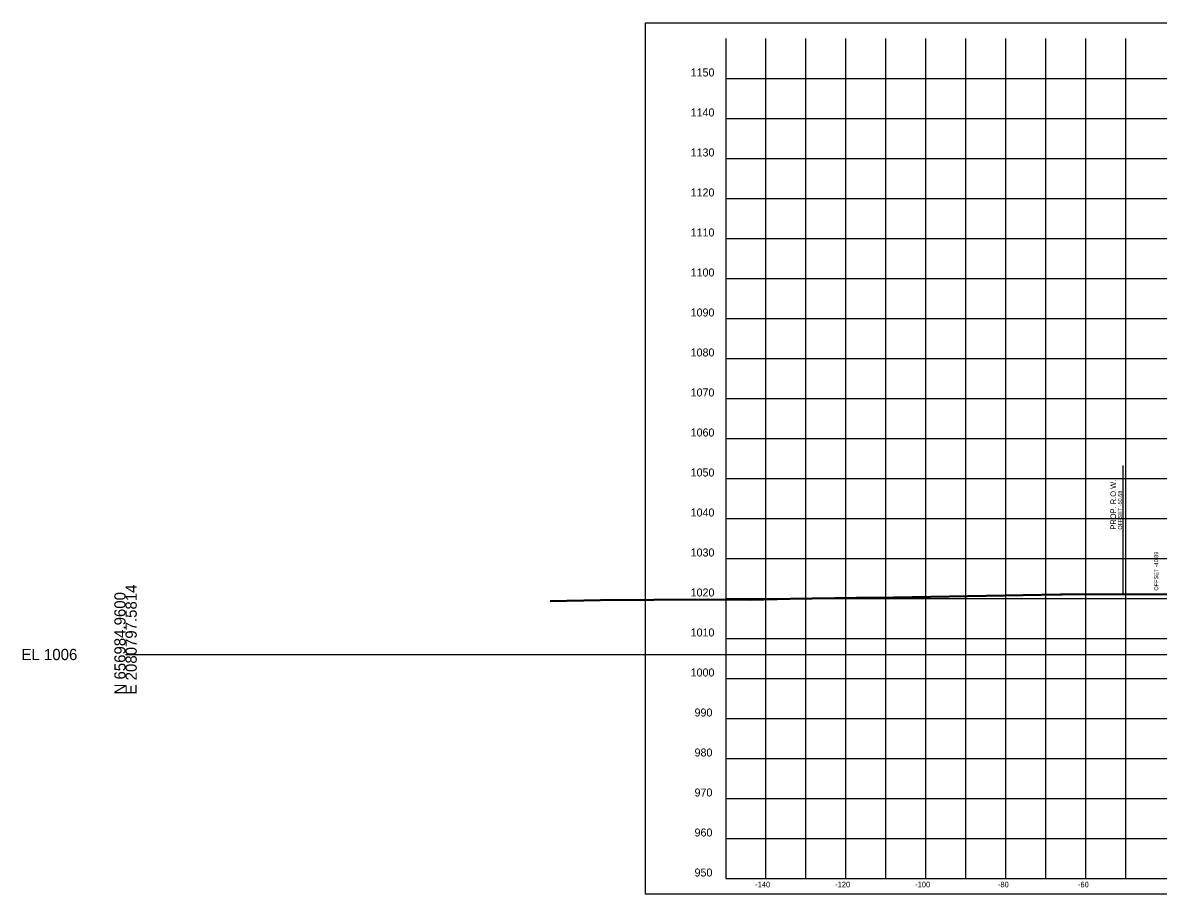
# Model space of a CAD drawing. Extents: x 1131015 to 1136271, y 133453 to 174329.
# Drawn here: x 1132014.8 to 1132298.6, y 162607.7 to 162825.6 of the extents above; entities that cross this region are included whole.
import ezdxf

# ---------------------------------------------------------------- set-up
doc = ezdxf.new("R2010")
doc.units = 0
for name, color, linetype in [('DESIGN - ROW - Right-of-Way and Easement Labels', 7, 'Continuous'), ('DESIGN - ROW - Right-of-Way Linework', 7, 'Continuous'), ('DESIGN - SHEET - Corner Text', 7, 'Continuous'), ('DESIGN - SHEET - Light Grid', 7, 'Continuous'), ('DESIGN - SHEET - Linework', 7, 'Continuous'), ('DESIGN - SHEET - Plot Shape', 7, 'Continuous'), ('DESIGN - TYPICAL - Slope Tie Text', 7, 'Continuous'), ('SURVEY - GROUND - Bottom of Topsoil Layer', 7, 'Continuous'), ('SURVEY - GROUND - Top of Ground', 7, 'Continuous')]:
    doc.layers.add(name, color=color, linetype=linetype)

msp = doc.modelspace()

# ---------------------------------------------------------------- linework, layer by layer
at = {"layer": 'DESIGN - ROW - Right-of-Way Linework'}
msp.add_line((1132289.78, 162682.87), (1132289.78, 162714.87), dxfattribs=at)
at = {"layer": 'DESIGN - SHEET - Light Grid'}
msp.add_line((1132040.46, 162667.66), (1132340.46, 162667.66), dxfattribs=at)
at = {"layer": 'DESIGN - SHEET - Linework'}
for p, q in [((1132200.46, 162611.66), (1132200.46, 162821.66)), ((1132210.46, 162611.66), (1132210.46, 162821.66)), ((1132220.46, 162611.66), (1132220.46, 162821.66)), ((1132230.46, 162611.66), (1132230.46, 162821.66)), ((1132240.46, 162611.66), (1132240.46, 162821.66)), ((1132250.46, 162611.66), (1132250.46, 162821.66)), ((1132260.46, 162611.66), (1132260.46, 162821.66)), ((1132270.46, 162611.66), (1132270.46, 162821.66)), ((1132280.46, 162611.66), (1132280.46, 162821.66)), ((1132290.46, 162611.66), (1132290.46, 162821.66)), ((1132190.46, 162811.66), (1132490.46, 162811.66)), ((1132190.46, 162801.66), (1132490.46, 162801.66)), ((1132190.46, 162791.66), (1132490.46, 162791.66)), ((1132190.46, 162781.66), (1132490.46, 162781.66)), ((1132190.46, 162771.66), (1132490.46, 162771.66)), ((1132190.46, 162761.66), (1132490.46, 162761.66)), ((1132190.46, 162751.66), (1132490.46, 162751.66)), ((1132190.46, 162741.66), (1132490.46, 162741.66)), ((1132190.46, 162731.66), (1132490.46, 162731.66)), ((1132190.46, 162721.66), (1132490.46, 162721.66)), ((1132190.46, 162711.66), (1132490.46, 162711.66)), ((1132190.46, 162701.66), (1132490.46, 162701.66)), ((1132190.46, 162691.66), (1132490.46, 162691.66)), ((1132190.46, 162681.66), (1132490.46, 162681.66)), ((1132190.46, 162671.66), (1132490.46, 162671.66)), ((1132190.46, 162661.66), (1132490.46, 162661.66)), ((1132190.46, 162651.66), (1132490.46, 162651.66)), ((1132190.46, 162641.66), (1132490.46, 162641.66)), ((1132190.46, 162631.66), (1132490.46, 162631.66)), ((1132190.46, 162621.66), (1132490.46, 162621.66))]:
    msp.add_line(p, q, dxfattribs=at)
msp.add_lwpolyline([(1132190.46, 162821.66), (1132190.46, 162611.66), (1132490.46, 162611.66), (1132490.46, 162821.66)], dxfattribs=at)
at = {"layer": 'DESIGN - SHEET - Plot Shape'}
msp.add_lwpolyline([(1132170.46, 162825.6), (1132510.46, 162825.6), (1132510.46, 162607.72), (1132170.46, 162607.72)], close=True, dxfattribs=at)
at = {"layer": 'SURVEY - GROUND - Bottom of Topsoil Layer'}
for p, q in [((1132227.81, 162681.71), (1132274.04, 162682.59)), ((1132274.04, 162682.59), (1132274.67, 162682.6)), ((1132274.67, 162682.6), (1132309.6, 162682.64)), ((1132146.61, 162680.91), (1132159.15, 162681.18)), ((1132159.15, 162681.18), (1132185.95, 162681.32)), ((1132185.95, 162681.32), (1132196.73, 162681.23)), ((1132196.73, 162681.23), (1132206.58, 162681.45)), ((1132206.58, 162681.45), (1132223.15, 162681.71)), ((1132223.15, 162681.71), (1132227.81, 162681.71))]:
    msp.add_line(p, q, dxfattribs=at)
at = {"layer": 'SURVEY - GROUND - Top of Ground'}
for p, q in [((1132206.58, 162681.7), (1132223.15, 162681.96)), ((1132223.15, 162681.96), (1132227.81, 162681.96)), ((1132227.81, 162681.96), (1132274.04, 162682.84)), ((1132274.04, 162682.84), (1132274.67, 162682.85)), ((1132274.67, 162682.85), (1132309.6, 162682.89)), ((1132146.61, 162681.16), (1132159.15, 162681.43)), ((1132159.15, 162681.43), (1132185.95, 162681.57)), ((1132185.95, 162681.57), (1132196.73, 162681.48)), ((1132196.73, 162681.48), (1132206.58, 162681.7))]:
    msp.add_line(p, q, dxfattribs=at)

# ---------------------------------------------------------------- texts
at = {"layer": 'DESIGN - ROW - Right-of-Way and Easement Labels'}
for s, height, p in [('PROP. R.O.W.', 1.4, (1132288.03, 162698.87)), ('OFFSET -50.68', 1, (1132289.53, 162698.87))]:
    msp.add_text(s, height=height, rotation=90, dxfattribs=at).set_placement(p)
at = {"layer": 'DESIGN - SHEET - Corner Text'}
for s, height, p in [('1150', 2, (1132181.7, 162812.16)), ('1140', 2, (1132181.7, 162802.16)), ('1130', 2, (1132181.7, 162792.16)), ('1120', 2, (1132181.7, 162782.16)), ('1110', 2, (1132181.7, 162772.16)), ('1100', 2, (1132181.7, 162762.16)), ('1090', 2, (1132181.7, 162752.16)), ('1080', 2, (1132181.7, 162742.16)), ('1070', 2, (1132181.7, 162732.16)), ('1060', 2, (1132181.7, 162722.16)), ('1050', 2, (1132181.7, 162712.16)), ('1040', 2, (1132181.7, 162702.16)), ('1030', 2, (1132181.7, 162692.16)), ('1020', 2, (1132181.7, 162682.16)), ('1010', 2, (1132181.7, 162672.16)), ('1000', 2, (1132181.7, 162662.16)), ('990', 2, (1132182.68, 162652.16)), ('980', 2, (1132182.68, 162642.16)), ('970', 2, (1132182.68, 162632.16)), ('960', 2, (1132182.68, 162622.16)), ('950', 2, (1132182.68, 162612.16)), ('-140', 1.4, (1132197.83, 162609.46)), ('-120', 1.4, (1132217.83, 162609.46)), ('-100', 1.4, (1132237.83, 162609.46)), ('-80', 1.4, (1132258.51, 162609.46)), ('-60', 1.4, (1132278.51, 162609.46))]:
    msp.add_text(s, height=height, dxfattribs=at).set_placement(p)
at = {"layer": 'DESIGN - SHEET - Light Grid'}
for s, p in [('E 2080797.5814', (1132043.26, 162657.66)), ('N 656984.9600', (1132040.46, 162657.66))]:
    msp.add_text(s, height=2.8, rotation=90, dxfattribs=at).set_placement(p)
msp.add_text('EL 1006', height=2.8, dxfattribs=at).set_placement((1132014.46, 162666.26))
at = {"layer": 'DESIGN - TYPICAL - Slope Tie Text'}
msp.add_text('OFFSET -40.89', height=1, rotation=90, dxfattribs=at).set_placement((1132298.56, 162683.63))

doc.saveas('drawing.dxf')
